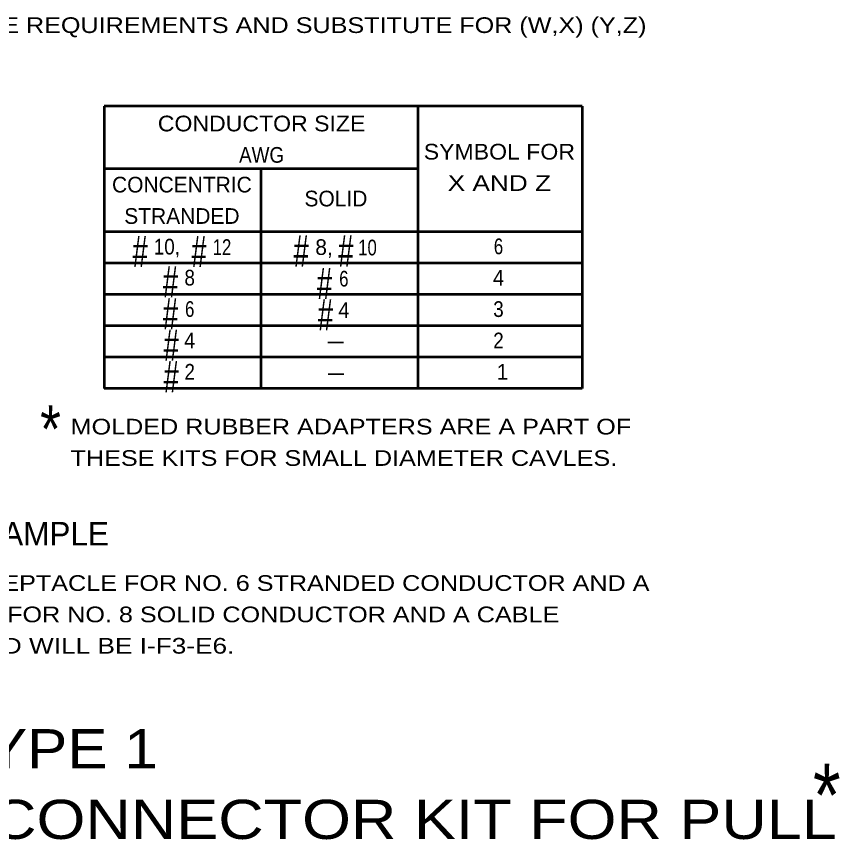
# Model space of a CAD drawing. Extents: x -1 to 679, y 0 to 440.
# Drawn here: x 129 to 234, y 223.1 to 328 of the extents above; entities that cross this region are included whole.
import ezdxf
from ezdxf.enums import TextEntityAlignment as Align

# ---------------------------------------------------------------- set-up
doc = ezdxf.new("R2010")
doc.units = 0
doc.header["$LTSCALE"] = 0.8
doc.layers.add('1', color=7, linetype='Continuous', lineweight=53)

msp = doc.modelspace()

# ---------------------------------------------------------------- linework, layer by layer
at = {"layer": '1'}
for p, q in [((201.1795, 316.5926), (140.1795, 316.5926)), ((140.1795, 316.5926), (140.1795, 280.5926)), ((180.1795, 316.5926), (180.1795, 280.5926)), ((201.1795, 316.5926), (201.1795, 280.5926)), ((180.1795, 308.5926), (140.1795, 308.5926)), ((160.1795, 308.5926), (160.1795, 280.5926)), ((201.1795, 300.5926), (140.1795, 300.5926)), ((201.1795, 296.5926), (140.1795, 296.5926)), ((201.1795, 292.5926), (140.1795, 292.5926)), ((201.1795, 288.5926), (140.1795, 288.5926)), ((201.1795, 284.5926), (140.1795, 284.5926)), ((201.1795, 280.5926), (140.1795, 280.5926))]:
    msp.add_line(p, q, dxfattribs=at)
at = {"layer": '1', "lineweight": 35}
for p, q in [((168.7174, 286.469), (170.7174, 286.469)), ((168.7727, 282.4346), (170.7727, 282.4346))]:
    msp.add_line(p, q, dxfattribs=at)

# ---------------------------------------------------------------- texts
at = {"layer": '1'}
for s, height, width, p in [('THE SYMBOLS WHICH COINCIDE WITH THE REQUIREMENTS AND SUBSTITUTE FOR (W,X) (Y,Z)', 2, 1.2, (61.7367, 325.93)), ('#', 4, 0.65, (143.8004, 296.0853)), ('10,', 2, 0.9, (146.5075, 297.6881)), ('#', 4, 0.65, (151.3142, 296.0854)), ('12', 2, 0.8, (154.0214, 297.6328)), ('#', 4, 0.65, (164.3528, 296.1407)), ('#', 4, 0.65, (170.0433, 296.1407)), ('10', 2, 0.8, (172.5848, 297.5776)), ('#', 4, 0.65, (147.6677, 292.2167)), ('#', 4, 0.65, (167.3362, 291.9957)), ('#', 4, 0.65, (147.6677, 288.1271)), ('#', 4, 0.65, (167.4467, 288.0165)), ('#', 4, 0.65, (147.7782, 284.1479)), ('#', 4, 0.65, (147.7782, 280.1134)), ('*', 6, 0.85, (132.0106, 272.4395)), ('MOLDED RUBBER ADAPTERS ARE A PART OF', 2, 1.2, (135.8999, 274.7423)), ('THESE KITS FOR SMALL DIAMETER CAVLES.', 2, 1.2, (135.8999, 270.7423)), ('IF THE INSTALLATION REQUIRES A RECEPTACLE FOR NO. 6 STRANDED CONDUCTOR AND A', 2, 1.2, (64.9528, 254.8007)), ('CABLE DIAMETER OF .660" AND A PLUG FOR NO. 8 SOLID CONDUCTOR AND A CABLE', 2, 1.2, (64.9528, 250.8007)), ('DIAMETER OF .460", THE KIT REQUIRED WILL BE I-F3-E6.', 2, 1.25, (64.9528, 246.8007)), ('*', 8, 0.85, (230.598, 224.7548))]:
    msp.add_text(s, height=height, dxfattribs=dict(at, width=width)).set_placement(p)
for s, height, width, p in [('CONDUCTOR SIZE', 2, 1.1, (160.2645, 313.389)), ('AWG', 2, 0.9, (160.2644, 309.389)), ('SYMBOL FOR', 2, 1.1, (190.5958, 309.7967)), ('X AND Z', 2, 1.25, (190.5958, 305.7967)), ('6', 2, 0.8, (190.4853, 297.7246)), ('8', 2, 0.9, (151.0932, 293.735)), ('6', 2, 0.8, (170.7616, 293.6036)), ('4', 2, 0.95, (190.4852, 293.7246)), ('6', 2, 0.8, (151.0932, 289.735)), ('4', 2, 0.95, (170.7615, 289.6036)), ('3', 2, 0.9, (190.4853, 289.7246)), ('4', 2, 0.95, (151.0931, 285.735)), ('2', 2, 0.9, (190.4853, 285.7246)), ('2', 2, 0.9, (151.0932, 281.735)), ('TYPE 1', 5, 1.15, (133.7752, 232.1718)), ('IN-LINE SELF-LOCKING CONNECTOR KIT FOR PULL', 5, 1.2, (133.7752, 223.1718))]:
    msp.add_text(s, height=height, dxfattribs=dict(at, width=width)).set_placement(p, align=Align.CENTER)
for s, p in [('CONCENTRIC', (150.0988, 305.5964)), ('STRANDED', (150.0987, 301.5964)), ('1', (190.9992, 281.7246))]:
    msp.add_text(s, height=2, dxfattribs=at).set_placement(p, align=Align.CENTER)
for s, height, p in [('SOLID', 2, (165.734, 303.8227)), ('8,', 2, (167.1151, 297.6328)), ('EXAMPLE', 3, (121.8305, 260.5921))]:
    msp.add_text(s, height=height, dxfattribs=at).set_placement(p)

doc.saveas('drawing.dxf')
